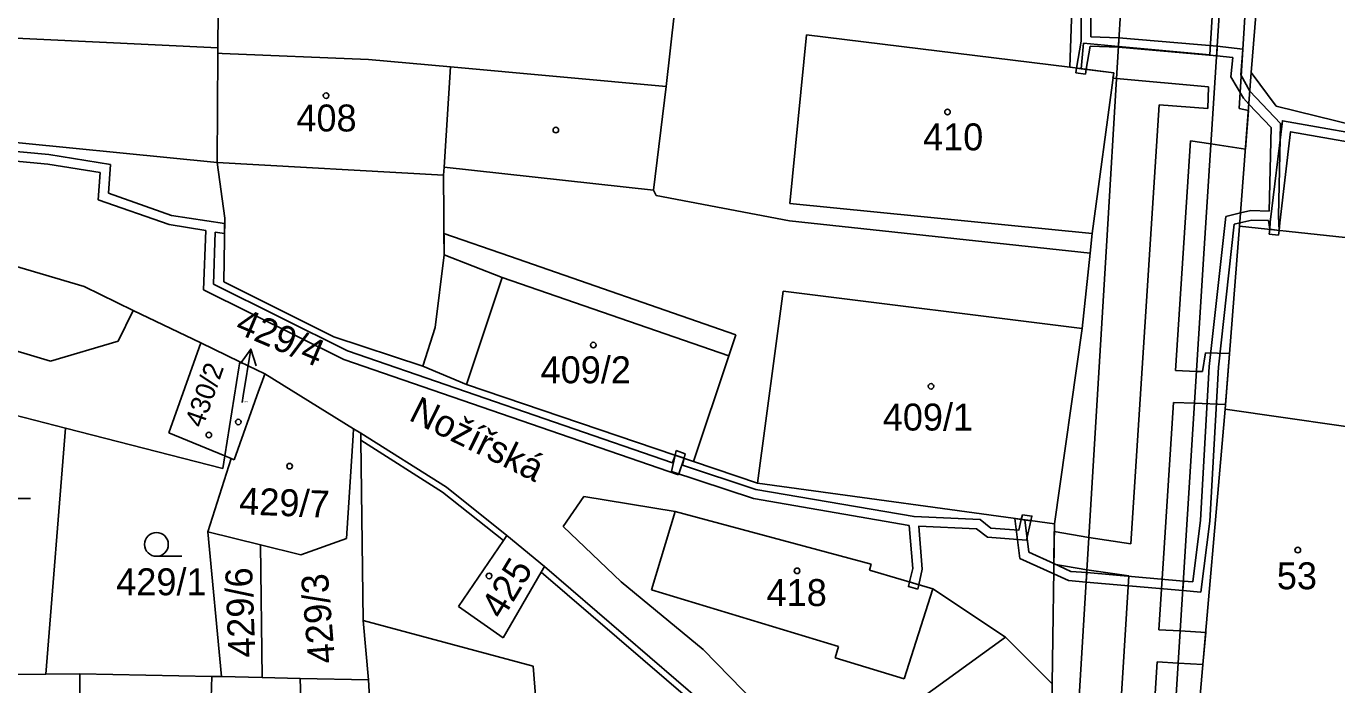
# Model space of a CAD drawing. Extents: x -785744 to -782822, y -1067550 to -1063910.
# Drawn here: x -783553.3 to -783470.7, y -1065351.5 to -1065309.9 of the extents above; entities that cross this region are included whole.
import ezdxf

# ---------------------------------------------------------------- set-up
doc = ezdxf.new("R2010")
doc.units = 0
for name, color, linetype in [('Hranice parcel', 7, 'Continuous'), ('Parcelní čísla', 7, 'Continuous'), ('Pop_ČP_popisy', 7, 'Continuous'), ('Vnitřní kresba', 7, 'Continuous'), ('Věcná břemena k části', 7, 'Continuous'), ('Značky budov', 7, 'Continuous'), ('Značky kultur', 7, 'Continuous')]:
    doc.layers.add(name, color=color, linetype=linetype)

msp = doc.modelspace()

# ---------------------------------------------------------------- linework, layer by layer
at = {"layer": 'Hranice parcel'}
for p, q in [((-783526.97, -1065324.36), (-783523.32, -1065325.79)), ((-783523.32, -1065325.79), (-783509.04, -1065330.74)), ((-783509.04, -1065330.74), (-783511.25, -1065337.4))]:
    msp.add_line(p, q, dxfattribs=at)
for points in [[(-783479.07, -1065323.96), (-783476.03, -1065276.54)], [(-783512.99, -1065313.76), (-783510.91, -1065295.17)], [(-783476.11, -1065312.86), (-783475.35, -1065303.31)], [(-783541.22, -1065311.31), (-783541.16, -1065304.39)], [(-783487.55, -1065312.54), (-783487.38, -1065307.68)], [(-783484.58, -1065312.91), (-783484.23, -1065307.04)], [(-783541.28, -1065318.54), (-783541.24, -1065311.65)], [(-783541.24, -1065311.65), (-783541.22, -1065311.31)], [(-783541.24, -1065311.65), (-783540.95, -1065311.67)], [(-783540.95, -1065311.67), (-783531.73, -1065312.06)], [(-783531.73, -1065312.06), (-783526.56, -1065312.52)], [(-783526.97, -1065318.83), (-783526.56, -1065312.52)], [(-783526.56, -1065312.52), (-783512.99, -1065313.76)], [(-783487.55, -1065312.54), (-783484.78, -1065312.89)], [(-783486.14, -1065323.02), (-783484.78, -1065312.89)], [(-783485.19, -1065323.12), (-783484.58, -1065312.91)], [(-783476.85, -1065322.56), (-783476.11, -1065312.86)], [(-783476.11, -1065312.86), (-783474.54, -1065314.99)], [(-783513.78, -1065320.29), (-783512.99, -1065313.76)], [(-783474.54, -1065314.99), (-783464.46, -1065317.47)], [(-783556.53, -1065317.04), (-783541.28, -1065318.54)], [(-783541.28, -1065318.54), (-783540.79, -1065322.06)], [(-783527.01, -1065319.35), (-783526.97, -1065318.83)], [(-783527.01, -1065319.35), (-783526.97, -1065324.36)], [(-783513.78, -1065320.29), (-783513.6, -1065320.63)], [(-783513.6, -1065320.63), (-783505.21, -1065322.22)], [(-783540.86, -1065326.07), (-783540.79, -1065322.06)], [(-783505.21, -1065322.22), (-783486.26, -1065324.26)], [(-783477.75, -1065334.11), (-783476.85, -1065322.56)], [(-783476.85, -1065322.56), (-783465.88, -1065323.74)], [(-783488.6, -1065379.28), (-783485.19, -1065323.12)], [(-783486.26, -1065324.26), (-783486.14, -1065323.02)], [(-783559.27, -1065323.52), (-783549.65, -1065326.37)], [(-783482.61, -1065380.27), (-783479.07, -1065323.96)], [(-783527.53, -1065328.95), (-783526.97, -1065324.36)], [(-783486.76, -1065329.02), (-783486.26, -1065324.26)], [(-783549.65, -1065326.37), (-783546.57, -1065327.87)], [(-783540.86, -1065326.07), (-783533.93, -1065329.53)], [(-783546.57, -1065327.87), (-783542.31, -1065329.92)], [(-783528.32, -1065331.4), (-783527.53, -1065328.95)], [(-783488.52, -1065341.34), (-783486.76, -1065329.02)], [(-783542.31, -1065329.92), (-783544.32, -1065335.6)], [(-783542.31, -1065329.92), (-783539.84, -1065331.11)], [(-783533.93, -1065329.53), (-783528.32, -1065331.4)], [(-783540.78, -1065337.05), (-783539.9, -1065331.5)], [(-783539.9, -1065331.5), (-783539.84, -1065331.11)], [(-783539.84, -1065331.11), (-783538.26, -1065331.87)], [(-783528.32, -1065331.4), (-783525.57, -1065332.54)], [(-783538.44, -1065332.36), (-783538.66, -1065332.97)], [(-783538.31, -1065332.01), (-783538.44, -1065332.36)], [(-783538.26, -1065331.87), (-783538.31, -1065332.01)], [(-783532.68, -1065335.34), (-783538.26, -1065331.87)], [(-783538.66, -1065332.97), (-783540.21, -1065337.29)], [(-783525.57, -1065332.54), (-783511.25, -1065337.4)], [(-783556.72, -1065333.79), (-783550.83, -1065335.3)], [(-783479.41, -1065353.1), (-783477.75, -1065334.11)], [(-783477.75, -1065334.11), (-783466.94, -1065335.66)], [(-783552.06, -1065350.81), (-783550.83, -1065335.3)], [(-783550.83, -1065335.3), (-783540.91, -1065337.84)], [(-783544.32, -1065335.6), (-783540.78, -1065337.05)], [(-783532.71, -1065335.76), (-783533.12, -1065342.25)], [(-783532.68, -1065335.34), (-783532.71, -1065335.76)], [(-783532.22, -1065335.61), (-783532.68, -1065335.34)], [(-783532.22, -1065335.61), (-783532.21, -1065336.05)], [(-783532.22, -1065335.61), (-783526.83, -1065339.03)], [(-783532.21, -1065336.05), (-783532.08, -1065347.43)], [(-783541.86, -1065341.83), (-783540.39, -1065337.21)], [(-783540.91, -1065337.84), (-783540.78, -1065337.05)], [(-783540.78, -1065337.05), (-783540.39, -1065337.21)], [(-783540.39, -1065337.21), (-783540.21, -1065337.29)], [(-783511.25, -1065337.4), (-783507.22, -1065338.77)], [(-783526.83, -1065339.03), (-783523.01, -1065342.07)], [(-783507.22, -1065338.77), (-783488.52, -1065341.34)], [(-783519.46, -1065341.5), (-783518.16, -1065339.62)], [(-783518.16, -1065339.62), (-783512.41, -1065340.55)], [(-783512.41, -1065340.55), (-783500.07, -1065343.87)], [(-783519.46, -1065341.5), (-783515.82, -1065344.99)], [(-783488.66, -1065351.43), (-783488.52, -1065341.34)], [(-783538.54, -1065342.66), (-783541.86, -1065341.83)], [(-783541.86, -1065341.83), (-783541, -1065350.97)], [(-783533.12, -1065342.25), (-783536, -1065343.29)], [(-783526.07, -1065346.55), (-783523.23, -1065342.39)], [(-783523.23, -1065342.39), (-783523.01, -1065342.07)], [(-783523.01, -1065342.07), (-783520.65, -1065344.03)], [(-783536, -1065343.29), (-783538.54, -1065342.66)], [(-783538.54, -1065342.66), (-783538.44, -1065351.03)], [(-783520.86, -1065344.39), (-783520.65, -1065344.03)], [(-783520.65, -1065344.03), (-783510.7, -1065352.61)], [(-783500.17, -1065344.25), (-783500.07, -1065343.87)], [(-783523.26, -1065348.52), (-783520.86, -1065344.39)], [(-783500.17, -1065344.25), (-783496.17, -1065345.43)], [(-783515.82, -1065344.99), (-783510.64, -1065349.26)], [(-783496.17, -1065345.43), (-783491.6, -1065348.49)], [(-783526.07, -1065346.55), (-783523.26, -1065348.52)], [(-783532.08, -1065347.43), (-783521.37, -1065350.31)], [(-783532.08, -1065347.43), (-783531.74, -1065351.18)], [(-783503.88, -1065357.4), (-783491.6, -1065348.49)], [(-783491.6, -1065348.49), (-783488.66, -1065351.43)], [(-783510.64, -1065349.26), (-783507.3, -1065352.69)], [(-783521.37, -1065350.31), (-783520.65, -1065359.3)], [(-783558.01, -1065350.85), (-783552.06, -1065350.81)], [(-783552.06, -1065350.81), (-783549.93, -1065350.79)], [(-783549.93, -1065350.79), (-783541.61, -1065350.96)], [(-783541, -1065350.97), (-783541.61, -1065350.96)], [(-783538.44, -1065351.03), (-783541, -1065350.97)], [(-783538.44, -1065351.03), (-783536.05, -1065351.08)], [(-783536.05, -1065351.08), (-783531.74, -1065351.18)], [(-783531.74, -1065351.18), (-783531.27, -1065359.36)], [(-783488.81, -1065364.21), (-783488.66, -1065351.43)]]:
    msp.add_lwpolyline(points, dxfattribs=at)
at = {"layer": 'Pop_ČP_popisy'}
msp.add_line((-783539.64, -1065333.27), (-783539.155, -1065330.309), dxfattribs=at)
for points in [[(-783539.81, -1065331.215), (-783539.155, -1065330.309), (-783538.823, -1065331.377)], [(-783539.7, -1065333.68), (-783539.64, -1065333.27)]]:
    msp.add_lwpolyline(points, dxfattribs=at)
at = {"layer": 'Vnitřní kresba'}
for points in [[(-783556.6, -1065310.57), (-783541.22, -1065311.31)], [(-783505.18, -1065321.13), (-783504.14, -1065310.5)], [(-783504.14, -1065310.5), (-783487.55, -1065312.54)], [(-783541.28, -1065318.54), (-783527.01, -1065319.35)], [(-783526.97, -1065318.83), (-783513.78, -1065320.29)], [(-783505.18, -1065321.13), (-783486.14, -1065323.02)], [(-783525.57, -1065332.54), (-783523.32, -1065325.79)], [(-783507.22, -1065338.77), (-783505.6, -1065326.67)], [(-783505.6, -1065326.67), (-783486.76, -1065329.02)], [(-783547.51, -1065329.82), (-783546.57, -1065327.87)], [(-783559.02, -1065328.91), (-783551.77, -1065331.07)], [(-783551.77, -1065331.07), (-783547.51, -1065329.82)], [(-783532.21, -1065336.05), (-783527.07, -1065339.34)], [(-783527.07, -1065339.34), (-783523.23, -1065342.39)], [(-783513.9, -1065345.49), (-783512.41, -1065340.55)], [(-783520.86, -1065344.39), (-783511.33, -1065352.58)], [(-783513.9, -1065345.49), (-783502.11, -1065349.06)], [(-783497.99, -1065351.1), (-783496.17, -1065345.43)], [(-783502.33, -1065349.78), (-783502.11, -1065349.06)], [(-783502.33, -1065349.78), (-783497.99, -1065351.1)], [(-783549.93, -1065350.79), (-783549.91, -1065356.86)], [(-783541.64, -1065352.3), (-783541.61, -1065350.96)], [(-783536.05, -1065351.08), (-783536.01, -1065352.38)]]:
    msp.add_lwpolyline(points, dxfattribs=at)
at = {"layer": 'Věcná břemena k části'}
for points in [[(-783476.87, -1065315.15), (-783476.1, -1065302.56)], [(-783478.21, -1065303.45), (-783478.72, -1065311.75)], [(-783486.82, -1065309.32), (-783486.82, -1065310.89)], [(-783486.22, -1065310.62), (-783486.22, -1065309.4)], [(-783486.82, -1065310.89), (-783487.12, -1065312.59)], [(-783486.68, -1065311.03), (-783486.82, -1065312.63)], [(-783484.48, -1065311.23), (-783486.68, -1065311.03)], [(-783484.45, -1065310.68), (-783486.22, -1065310.62)], [(-783484.48, -1065311.23), (-783484.45, -1065310.68)], [(-783484.45, -1065310.68), (-783484.48, -1065311.28), (-783478.29, -1065311.81)], [(-783478.29, -1065311.81), (-783478.25, -1065311.21), (-783484.45, -1065310.68)], [(-783486.52, -1065312.67), (-783486.26, -1065311.22)], [(-783486.26, -1065311.22), (-783484.48, -1065311.28)], [(-783478.72, -1065311.75), (-783484.48, -1065311.23)], [(-783484.48, -1065311.28), (-783484.48, -1065311.23)], [(-783478.25, -1065311.21), (-783478.29, -1065311.81)], [(-783478.29, -1065311.81), (-783477.28, -1065311.92)], [(-783476.64, -1065311.4), (-783478.25, -1065311.21)], [(-783476.77, -1065313.01), (-783476.64, -1065311.4)], [(-783487.12, -1065312.59), (-783487.16, -1065312.89)], [(-783486.82, -1065312.63), (-783487.12, -1065312.59)], [(-783487.12, -1065312.59), (-783486.82, -1065312.63)], [(-783486.82, -1065312.63), (-783484.78, -1065312.89)], [(-783486.52, -1065312.67), (-783486.82, -1065312.63)], [(-783486.82, -1065312.63), (-783486.52, -1065312.67)], [(-783486.56, -1065312.97), (-783486.52, -1065312.67)], [(-783477.28, -1065311.92), (-783477.39, -1065313.15)], [(-783487.16, -1065312.89), (-783486.56, -1065312.97)], [(-783484.78, -1065312.89), (-783484.83, -1065313.23)], [(-783484.83, -1065313.23), (-783484.6, -1065313.25)], [(-783484.6, -1065313.25), (-783478.8, -1065313.78)], [(-783477.39, -1065313.15), (-783476.61, -1065314.49)], [(-783476.2, -1065314.05), (-783476.77, -1065313.01)], [(-783478.8, -1065313.78), (-783478.85, -1065315.14)], [(-783474.26, -1065316.09), (-783476.2, -1065314.05)], [(-783481.91, -1065314.9), (-783483.7, -1065342.59)], [(-783478.85, -1065315.14), (-783481.91, -1065314.9)], [(-783476.29, -1065315.26), (-783476.87, -1065315.15)], [(-783476.61, -1065314.49), (-783476.26, -1065314.86)], [(-783476.26, -1065314.86), (-783474.86, -1065316.33)], [(-783476.48, -1065317.7), (-783476.29, -1065315.26)], [(-783467.24, -1065317.13), (-783474.15, -1065315.91), (-783474.92, -1065322.3)], [(-783474.86, -1065316.33), (-783474.99, -1065321.61)], [(-783474.92, -1065322.3), (-783474.95, -1065322.76), (-783474.35, -1065322.83), (-783474.32, -1065322.36), (-783473.63, -1065316.61), (-783467.4, -1065317.71)], [(-783474.4, -1065321.93), (-783474.26, -1065316.09)], [(-783551.87, -1065318.05), (-783556.68, -1065317.59)], [(-783480.88, -1065331.67), (-783479.95, -1065317.17)], [(-783479.95, -1065317.17), (-783478.65, -1065317.37)], [(-783478.65, -1065317.37), (-783476.48, -1065317.7)], [(-783557.09, -1065318.16), (-783551.95, -1065318.65)], [(-783548, -1065318.68), (-783551.87, -1065318.05)], [(-783551.95, -1065318.65), (-783548.64, -1065319.18)], [(-783548.64, -1065319.18), (-783548.77, -1065320.9)], [(-783548.13, -1065320.48), (-783548, -1065318.68)], [(-783548.77, -1065320.9), (-783544.3, -1065322.46)], [(-783544.16, -1065321.88), (-783548.13, -1065320.48)], [(-783476.79, -1065321.73), (-783477.72, -1065321.96)], [(-783476.13, -1065321.58), (-783476.79, -1065321.73)], [(-783474.99, -1065321.61), (-783476.13, -1065321.58)], [(-783544.3, -1065322.46), (-783541.99, -1065322.83)], [(-783540.8, -1065322.4), (-783544.16, -1065321.88)], [(-783540.81, -1065323.03), (-783540.8, -1065322.4)], [(-783477.72, -1065321.96), (-783478.77, -1065331.41)], [(-783478.17, -1065331.45), (-783477.18, -1065322.44)], [(-783477.18, -1065322.44), (-783476.83, -1065322.36)], [(-783476.83, -1065322.36), (-783476.07, -1065322.18)], [(-783476.07, -1065322.18), (-783475.02, -1065322.21)], [(-783475.02, -1065322.21), (-783474.95, -1065322.76)], [(-783474.35, -1065322.83), (-783474.4, -1065321.93)], [(-783541.99, -1065322.83), (-783542.13, -1065326.57)], [(-783541.51, -1065326.21), (-783541.39, -1065322.93)], [(-783541.39, -1065322.93), (-783540.81, -1065323.03)], [(-783526.98, -1065323.03), (-783526.97, -1065324.36)], [(-783522.86, -1065324.46), (-783526.98, -1065323.03)], [(-783474.95, -1065322.76), (-783474.98, -1065323.06)], [(-783474.98, -1065323.06), (-783474.39, -1065323.13)], [(-783474.35, -1065322.83), (-783474.95, -1065322.76)], [(-783474.95, -1065322.76), (-783474.35, -1065322.83)], [(-783474.39, -1065323.13), (-783474.35, -1065322.83)], [(-783526.97, -1065324.36), (-783523.32, -1065325.79)], [(-783508.58, -1065329.41), (-783522.86, -1065324.46)], [(-783523.32, -1065325.79), (-783509.04, -1065330.74)], [(-783542.13, -1065326.57), (-783533.3, -1065330.98)], [(-783533.06, -1065330.42), (-783541.51, -1065326.21)], [(-783509.04, -1065330.74), (-783508.58, -1065329.41)], [(-783512.58, -1065337.49), (-783533.06, -1065330.42)], [(-783478.99, -1065330.55), (-783479.18, -1065331.73)], [(-783477.48, -1065330.59), (-783478.99, -1065330.55)], [(-783477.73, -1065333.81), (-783477.48, -1065330.59)], [(-783533.3, -1065330.98), (-783512.2, -1065338.25)], [(-783479.56, -1065331.72), (-783480.88, -1065331.67)], [(-783478.77, -1065331.41), (-783479.32, -1065341.1)], [(-783478.72, -1065341.16), (-783478.17, -1065331.45)], [(-783479.18, -1065331.73), (-783479.56, -1065331.72)], [(-783481.67, -1065343.84), (-783481.01, -1065333.68)], [(-783481.01, -1065333.68), (-783479.68, -1065333.73)], [(-783479.68, -1065333.73), (-783477.73, -1065333.81)], [(-783512.65, -1065338.03), (-783507.47, -1065339.74), (-783497.67, -1065341.44), (-783497.44, -1065344.16), (-783497.64, -1065345), (-783497.06, -1065345.17), (-783496.84, -1065344.2), (-783497.06, -1065341.49), (-783493.42, -1065341.65), (-783492.74, -1065342.18), (-783490.27, -1065342.37), (-783490, -1065341.14), (-783490.6, -1065341.05), (-783490.75, -1065341.73), (-783492.52, -1065341.6), (-783493.2, -1065341.05), (-783497.36, -1065340.88), (-783507.33, -1065339.16), (-783511.95, -1065337.63), (-783511.84, -1065337.2), (-783512.42, -1065337), (-783512.65, -1065338.03)], [(-783512.42, -1065337), (-783512.58, -1065337.49)], [(-783512.35, -1065336.71), (-783512.42, -1065337)], [(-783512.42, -1065337), (-783511.84, -1065337.2)], [(-783511.84, -1065337.2), (-783512.42, -1065337)], [(-783511.78, -1065336.91), (-783512.35, -1065336.71)], [(-783512.2, -1065338.25), (-783511.84, -1065337.2)], [(-783511.84, -1065337.2), (-783511.78, -1065336.91)], [(-783490.53, -1065340.76), (-783490.6, -1065341.05), (-783490, -1065341.14)], [(-783490, -1065341.14), (-783489.93, -1065340.84), (-783490.53, -1065340.76)], [(-783490.6, -1065341.05), (-783491, -1065341)], [(-783491, -1065341), (-783490.69, -1065343.52)], [(-783490.38, -1065341.08), (-783490.6, -1065341.05)], [(-783490.13, -1065343.12), (-783490.38, -1065341.08)], [(-783479.32, -1065341.1), (-783479.8, -1065345)], [(-783479.28, -1065345.64), (-783478.72, -1065341.16)], [(-783488.53, -1065341.82), (-783488.56, -1065343.87)], [(-783486.35, -1065342.2), (-783488.53, -1065341.82)], [(-783483.7, -1065342.59), (-783486.35, -1065342.2)], [(-783488.55, -1065343.83), (-783490.13, -1065343.12)], [(-783490.69, -1065343.52), (-783488.56, -1065344.49)], [(-783488.56, -1065343.87), (-783486.47, -1065344.23)], [(-783487.47, -1065344.33), (-783488.55, -1065343.83)], [(-783481.93, -1065348.01), (-783481.67, -1065343.84)], [(-783488.56, -1065344.49), (-783487.63, -1065344.91)], [(-783486.48, -1065344.41), (-783487.47, -1065344.33)], [(-783486.52, -1065345.01), (-783486.48, -1065344.41)], [(-783486.48, -1065344.41), (-783486.52, -1065345.01), (-783480.43, -1065345.54)], [(-783480.43, -1065345.54), (-783480.39, -1065344.94), (-783486.48, -1065344.41)], [(-783486.47, -1065344.23), (-783483.83, -1065344.62)], [(-783483.83, -1065344.62), (-783485.2, -1065366.67)], [(-783497.64, -1065345), (-783497.71, -1065345.29), (-783497.13, -1065345.46)], [(-783497.13, -1065345.46), (-783497.06, -1065345.17), (-783497.64, -1065345)], [(-783487.63, -1065344.91), (-783486.52, -1065345.01)], [(-783480.39, -1065344.94), (-783480.43, -1065345.54)], [(-783480.43, -1065345.54), (-783479.28, -1065345.64)], [(-783479.8, -1065345), (-783480.39, -1065344.94)], [(-783480.59, -1065348.09), (-783481.93, -1065348.01)], [(-783478.98, -1065348.18), (-783480.59, -1065348.09)], [(-783479.16, -1065350.2), (-783478.98, -1065348.18)], [(-783483.16, -1065367.82), (-783482.05, -1065350.03)], [(-783482.05, -1065350.03), (-783480.71, -1065350.11)], [(-783480.71, -1065350.11), (-783479.16, -1065350.2)]]:
    msp.add_lwpolyline(points, dxfattribs=at)
at = {"layer": 'Značky budov'}
for centre in [(-783534.41, -1065314.33), (-783495.25, -1065315.36), (-783519.93, -1065316.5), (-783517.57, -1065330.06), (-783496.29, -1065332.66), (-783539.94, -1065334.91), (-783541.8, -1065335.73), (-783536.71, -1065337.7), (-783473.18, -1065342.99), (-783524.14, -1065344.62), (-783504.73, -1065344.3)]:
    msp.add_circle(centre, 0.175, dxfattribs=at)
at = {"layer": 'Značky kultur'}
for p, q in [((-783554.64, -1065339.74), (-783553.04, -1065339.74)), ((-783545.1, -1065343.38), (-783543.5, -1065343.38))]:
    msp.add_line(p, q, dxfattribs=at)
msp.add_circle((-783545.1, -1065342.63), 0.75, dxfattribs=at)

# ---------------------------------------------------------------- texts
at = {"layer": 'Parcelní čísla'}
for s, height, p in [('408', 1.7, (-783536.28, -1065316.59)), ('410', 1.7, (-783496.79, -1065317.78)), ('409/2', 1.7, (-783520.89, -1065332.47)), ('429/4', 0.1, (-783539.7, -1065333.68)), ('409/1', 1.7, (-783499.33, -1065335.45)), ('429/1', 1.7, (-783547.63, -1065345.84)), ('53', 1.7, (-783474.5, -1065345.46)), ('418', 1.7, (-783506.65, -1065346.52))]:
    msp.add_text(s, height=height, dxfattribs=at).set_placement(p)
for s, height, rotation, p in [('430/2', 1.2282, 70.74243, (-783542.182, -1065335.334)), ('429/7', 1.7, 357.76269, (-783539.91, -1065340.73)), ('425', 1.7, 58.72518, (-783523.3, -1065347.43)), ('429/6', 1.7, 92.12517, (-783538.86, -1065349.74)), ('429/3', 1.7, 94.78197, (-783533.83, -1065350.08))]:
    msp.add_text(s, height=height, rotation=rotation, dxfattribs=at).set_placement(p)
at = {"layer": 'Pop_ČP_popisy'}
for s, rotation, p in [('429/4', 337.01128, (-783540.221, -1065329.242)), ('Nožířská', 333.76806, (-783529.27, -1065334.76))]:
    msp.add_text(s, height=1.7, rotation=rotation, dxfattribs=at).set_placement(p)

doc.saveas('drawing.dxf')
